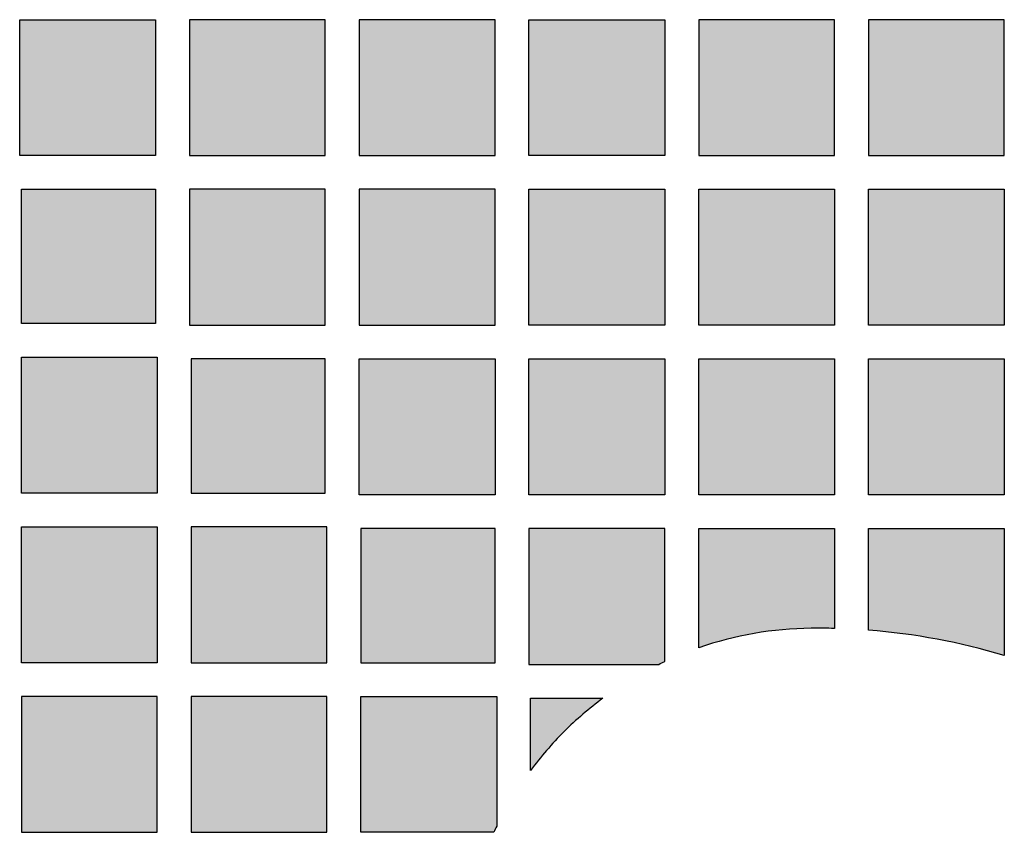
# Model space of a CAD drawing. Header units: millimetres. Extents: x -3873 to -97, y 912 to 4165.
# Tile 636 of 656: x -476 to -389, y 3995 to 4067. Entities that reach past the tile are written whole.
import ezdxf

# ---------------------------------------------------------------- set-up
doc = ezdxf.new("R2010")
doc.units = ezdxf.units.MM
doc.layers.add('pattern', color=7, linetype='Continuous', true_color=0x000000)

msp = doc.modelspace()

# ---------------------------------------------------------------- hatches: boundary and pattern name
at = {"layer": 'pattern'}
for points in [[(-464.239, 4067.176), (-464.239, 4055.177), (-476.238, 4055.177), (-476.238, 4067.176)], [(-449.238, 4055.177), (-449.238, 4067.176), (-461.238, 4067.176), (-461.238, 4055.177)], [(-434.238, 4067.176), (-446.238, 4067.176), (-446.238, 4055.177), (-434.239, 4055.177)], [(-419.238, 4055.177), (-431.238, 4055.177), (-431.238, 4067.176), (-419.238, 4067.176)], [(-416.238, 4055.177), (-404.239, 4055.177), (-404.238, 4067.176), (-416.238, 4067.176)], [(-389.238, 4055.177), (-389.238, 4067.176), (-401.238, 4067.176), (-401.238, 4055.177)], [(-476.092, 4052.176), (-464.238, 4052.176), (-464.239, 4040.323), (-476.092, 4040.323)], [(-449.238, 4052.176), (-461.238, 4052.176), (-461.238, 4040.176), (-449.238, 4040.176)], [(-434.239, 4040.176), (-434.238, 4052.176), (-446.238, 4052.176), (-446.238, 4040.176)], [(-419.238, 4040.177), (-431.238, 4040.176), (-431.238, 4052.176), (-419.238, 4052.176)], [(-404.239, 4052.176), (-404.239, 4040.176), (-416.238, 4040.176), (-416.238, 4052.176)], [(-389.238, 4052.176), (-389.238, 4040.177), (-401.238, 4040.176), (-401.238, 4052.176)], [(-476.092, 4025.323), (-476.092, 4037.323), (-464.092, 4037.323), (-464.092, 4025.323)], [(-449.238, 4037.176), (-461.092, 4037.176), (-461.092, 4025.323), (-449.238, 4025.323)], [(-434.239, 4037.176), (-434.239, 4025.176), (-446.238, 4025.176), (-446.238, 4037.176)], [(-419.238, 4037.176), (-419.238, 4025.176), (-431.238, 4025.176), (-431.238, 4037.176)], [(-404.239, 4037.176), (-404.239, 4025.176), (-416.238, 4025.176), (-416.238, 4037.176)], [(-389.238, 4037.176), (-389.238, 4025.176), (-401.239, 4025.176), (-401.239, 4037.176)], [(-464.092, 4010.323), (-476.092, 4010.323), (-476.092, 4022.323), (-464.092, 4022.323)], [(-461.092, 4010.323), (-449.092, 4010.323), (-449.092, 4022.323), (-461.092, 4022.323)], [(-434.239, 4010.323), (-434.239, 4022.176), (-446.091, 4022.176), (-446.091, 4010.323)], [(-419.239, 4010.432), (-419.238, 4022.176), (-431.238, 4022.176), (-431.239, 4010.176), (-419.776, 4010.176)], [(-404.239, 4013.351), (-405.275, 4013.368), (-406.312, 4013.366), (-406.942, 4013.353), (-407.573, 4013.327), (-408.203, 4013.288), (-408.833, 4013.237), (-409.463, 4013.173), (-410.092, 4013.096), (-410.719, 4013.007), (-411.345, 4012.905), (-411.968, 4012.791), (-412.588, 4012.663), (-413.206, 4012.524), (-413.821, 4012.372), (-414.432, 4012.208), (-415.038, 4012.032), (-415.641, 4011.844), (-416.238, 4011.644), (-416.238, 4022.176), (-404.239, 4022.176)], [(-389.239, 4010.951), (-390.707, 4011.371), (-392.187, 4011.752), (-393.678, 4012.093), (-395.178, 4012.395), (-396.686, 4012.656), (-398.2, 4012.877), (-399.718, 4013.057), (-401.239, 4013.196), (-401.239, 4022.176), (-389.238, 4022.176)], [(-464.092, 3995.323), (-464.092, 4007.323), (-476.092, 4007.323), (-476.092, 3995.323)], [(-461.092, 3995.323), (-449.092, 3995.323), (-449.092, 4007.323), (-461.092, 4007.323)], [(-434.348, 3995.323), (-446.092, 3995.323), (-446.092, 4007.323), (-434.091, 4007.323), (-434.091, 3995.86)], [(-424.71, 4007.176), (-425.162, 4006.835), (-425.607, 4006.486), (-426.046, 4006.128), (-426.479, 4005.763), (-426.905, 4005.39), (-427.324, 4005.009), (-427.737, 4004.621), (-428.141, 4004.226), (-428.537, 4003.821), (-428.925, 4003.409), (-429.305, 4002.99), (-429.678, 4002.564), (-430.044, 4002.131), (-430.401, 4001.692), (-430.75, 4001.246), (-431.091, 4000.795), (-431.091, 4007.176)]]:
    msp.add_hatch(color=256, dxfattribs=at).paths.add_polyline_path(points, flags=0)

# ---------------------------------------------------------------- linework, layer by layer
for points in [[(-464.239, 4067.176), (-464.239, 4055.177), (-476.238, 4055.177), (-476.238, 4067.176)], [(-449.238, 4055.177), (-449.238, 4067.176), (-461.238, 4067.176), (-461.238, 4055.177)], [(-434.238, 4067.176), (-446.238, 4067.176), (-446.238, 4055.177), (-434.239, 4055.177)], [(-419.238, 4055.177), (-431.238, 4055.177), (-431.238, 4067.176), (-419.238, 4067.176)], [(-416.238, 4055.177), (-404.239, 4055.177), (-404.238, 4067.176), (-416.238, 4067.176)], [(-389.238, 4055.177), (-389.238, 4067.176), (-401.238, 4067.176), (-401.238, 4055.177)], [(-476.092, 4052.176), (-464.238, 4052.176), (-464.239, 4040.323), (-476.092, 4040.323)], [(-449.238, 4052.176), (-461.238, 4052.176), (-461.238, 4040.176), (-449.238, 4040.176)], [(-434.239, 4040.176), (-434.238, 4052.176), (-446.238, 4052.176), (-446.238, 4040.176)], [(-419.238, 4040.177), (-431.238, 4040.176), (-431.238, 4052.176), (-419.238, 4052.176)], [(-404.239, 4052.176), (-404.239, 4040.176), (-416.238, 4040.176), (-416.238, 4052.176)], [(-389.238, 4052.176), (-389.238, 4040.177), (-401.238, 4040.176), (-401.238, 4052.176)], [(-476.092, 4025.323), (-476.092, 4037.323), (-464.092, 4037.323), (-464.092, 4025.323)], [(-449.238, 4037.176), (-461.092, 4037.176), (-461.092, 4025.323), (-449.238, 4025.323)], [(-434.239, 4037.176), (-434.239, 4025.176), (-446.238, 4025.176), (-446.238, 4037.176)], [(-419.238, 4037.176), (-419.238, 4025.176), (-431.238, 4025.176), (-431.238, 4037.176)], [(-404.239, 4037.176), (-404.239, 4025.176), (-416.238, 4025.176), (-416.238, 4037.176)], [(-389.238, 4037.176), (-389.238, 4025.176), (-401.239, 4025.176), (-401.239, 4037.176)], [(-464.092, 4010.323), (-476.092, 4010.323), (-476.092, 4022.323), (-464.092, 4022.323)], [(-461.092, 4010.323), (-449.092, 4010.323), (-449.092, 4022.323), (-461.092, 4022.323)], [(-434.239, 4010.323), (-434.239, 4022.176), (-446.091, 4022.176), (-446.091, 4010.323)], [(-464.092, 3995.323), (-464.092, 4007.323), (-476.092, 4007.323), (-476.092, 3995.323)], [(-461.092, 3995.323), (-449.092, 3995.323), (-449.092, 4007.323), (-461.092, 4007.323)]]:
    msp.add_lwpolyline(points, close=True, dxfattribs=at)
for points in [[(-419.239, 4010.432), (-419.238, 4022.176), (-431.238, 4022.176), (-431.239, 4010.176), (-419.776, 4010.176)], [(-416.238, 4011.644), (-416.238, 4022.176), (-404.239, 4022.176), (-404.239, 4013.351)], [(-401.239, 4013.196), (-401.239, 4022.176), (-389.238, 4022.176), (-389.239, 4010.951)], [(-434.348, 3995.323), (-446.092, 3995.323), (-446.092, 4007.323), (-434.091, 4007.323), (-434.091, 3995.86)], [(-431.091, 4000.795), (-431.091, 4007.176), (-424.71, 4007.176)]]:
    msp.add_lwpolyline(points, dxfattribs=at)
for centre, radius, start, end in [((-405.968, 3981.906), 31.462, 90.6261, 109.05222), ((-405.688, 3956.215), 57.155, 88.54745, 90.62611), ((-405.688, 3956.214), 57.155, 73.27395, 85.53565), ((-405.968, 3981.906), 31.462, 126.56325, 134.81105), ((-405.822, 3982.053), 31.462, 135.18895, 143.43675), ((-405.822, 3982.053), 31.462, 153.96868, 155.05222)]:
    msp.add_arc(centre, radius, start, end, dxfattribs=at)
at = {"layer": 'pattern', "extrusion": (0, 0, -1)}
msp.add_arc((405.968, 3981.906), 31.462, 63.96868, 65.05222, dxfattribs=at)

doc.saveas('drawing.dxf')
